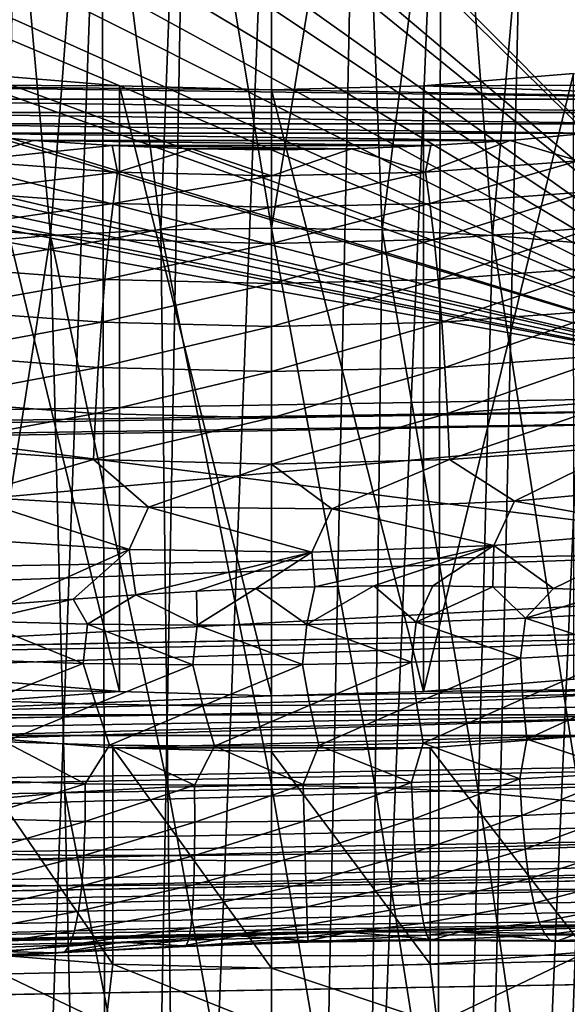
# Model space of a CAD drawing. Header units: metres. Extents: x -109 to 109, y -78 to 121.
# Tile 1016 of 1056: x 74.48 to 78.87, y -16.41 to -8.53. Entities that reach past the tile are written whole.
import ezdxf

# ---------------------------------------------------------------- set-up
doc = ezdxf.new("R2010")
doc.units = ezdxf.units.M
doc.layers.add('solid_508554_SW0001', color=7, linetype='CONTINUOUS')

msp = doc.modelspace()

# ---------------------------------------------------------------- linework, layer by layer
at = {"layer": 'solid_508554_SW0001'}
for points in [[(63.469975, 6.192746, -30.122536), (80.387276, 6.654893, -29.697725), (81.14859, -11.530108, -20.201883)], [(63.329746, 6.03775, -30.047371), (63.469975, 6.192746, -30.122536), (81.14859, -11.530108, -20.201883)], [(61.996216, 4.658984, -29.382126), (63.329746, 6.03775, -30.047371), (81.14859, -11.530108, -20.201883)], [(61.628754, 4.306551, -29.213125), (61.996216, 4.658984, -29.382126), (81.14859, -11.530108, -20.201883)], [(60.411095, 3.212779, -28.691673), (61.628754, 4.306551, -29.213125), (81.14859, -11.530108, -20.201883)], [(59.783779, 2.689857, -28.444147), (60.411095, 3.212779, -28.691673), (81.14859, -11.530108, -20.201883)], [(58.722435, 1.861496, -28.054703), (59.783779, 2.689857, -28.444147), (81.14859, -11.530108, -20.201883)], [(57.815121, 1.205033, -27.748676), (58.722435, 1.861496, -28.054703), (81.14859, -11.530108, -20.201883)], [(56.940334, 0.613612, -27.475229), (57.815121, 1.205033, -27.748676), (81.14859, -11.530108, -20.201883)], [(55.729958, -0.142934, -27.129026), (56.940334, 0.613612, -27.475229), (81.14859, -11.530108, -20.201883)], [(55.071178, -0.526591, -26.955231), (55.729958, -0.142934, -27.129026), (81.14859, -11.530108, -20.201883)], [(53.52663, -1.3544, -26.585077), (55.071178, -0.526591, -26.955231), (81.14859, -11.530108, -20.201883)], [(53.110744, -1.560997, -26.493895), (53.52663, -1.3544, -26.585077), (81.14859, -11.530108, -20.201883)], [(51.244095, -2.409353, -26.125713), (53.110744, -1.560997, -26.493895), (81.14859, -11.530108, -20.201883)], [(51.088249, -2.474628, -26.097864), (51.244095, -2.409353, -26.125713), (81.14859, -11.530108, -20.201883)], [(49.041775, -3.246512, -25.776564), (51.088249, -2.474628, -26.097864), (81.14859, -11.530108, -20.201883)], [(47.672459, -3.692732, -25.598148), (49.041775, -3.246512, -25.776564), (81.14859, -11.530108, -20.201883)], [(47.181728, -3.838587, -25.541527), (47.672459, -3.692732, -25.598148), (81.14859, -11.530108, -20.201883)], [(46.275829, -4.088829, -25.446898), (47.181728, -3.838587, -25.541527), (81.14859, -11.530108, -20.201883)], [(45.302071, -4.330814, -25.359234), (46.275829, -4.088829, -25.446898), (81.14859, -11.530108, -20.201883)], [(44.865479, -4.430293, -25.324623), (45.302071, -4.330814, -25.359234), (81.14859, -11.530108, -20.201883)], [(44.865479, -4.430293, -25.324623), (81.14859, -11.530108, -20.201883), (43.45417, -4.713041, -25.232952)], [(81.14859, -11.530108, -20.201883), (43.466999, -12.188044, -21.341459), (43.45417, -4.713041, -25.232952)], [(73.935181, -38.94323, 36.41711), (74.466881, -5.786892, 18.163504), (75.141487, -5.742486, 18.240417)], [(75.210526, -38.842232, 36.592045), (73.935181, -38.94323, 36.41711), (75.141487, -5.742486, 18.240417)], [(75.210526, -38.842232, 36.592045), (75.141487, -5.742486, 18.240417), (75.819809, -5.715793, 18.28665)], [(75.210526, -38.842232, 36.592045), (75.819809, -5.715793, 18.28665), (76.5, -5.706888, 18.302076)], [(76.5, -38.808445, 36.65057), (75.210526, -38.842232, 36.592045), (76.5, -5.706888, 18.302076)], [(76.5, -38.808445, 36.65057), (76.5, -5.706888, 18.302076), (77.180191, -5.715793, 18.28665)], [(76.5, -38.808445, 36.65057), (77.180191, -5.715793, 18.28665), (77.858513, -5.742486, 18.240417)], [(77.789474, -38.842232, 36.592045), (76.5, -38.808445, 36.65057), (77.858513, -5.742486, 18.240417)], [(77.789474, -38.842232, 36.592045), (77.858513, -5.742486, 18.240417), (78.533119, -5.786892, 18.163504)], [(77.789474, -38.842232, 36.592045), (78.533119, -5.786892, 18.163504), (79.202148, -5.848891, 18.056118)], [(74.731125, -10.25531, 24.534687), (75.060326, -5.877294, 20.61368), (74.346558, -5.919194, 20.541159)], [(74.731125, -10.25531, 24.534687), (75.614021, -10.210734, 24.611988), (75.060326, -5.877294, 20.61368)], [(75.614021, -10.210734, 24.611988), (75.777565, -5.852283, 20.65694), (75.060326, -5.877294, 20.61368)], [(75.614021, -10.210734, 24.611988), (76.499939, -10.195876, 24.637754), (75.777565, -5.852283, 20.65694)], [(76.499939, -10.195876, 24.637754), (76.496254, -5.844111, 20.671032), (75.777565, -5.852283, 20.65694)], [(76.499939, -10.195876, 24.637754), (77.214645, -5.852692, 20.656105), (76.496254, -5.844111, 20.671032)], [(76.499939, -10.195876, 24.637754), (77.385857, -10.210731, 24.611996), (77.214645, -5.852692, 20.656105)], [(77.385857, -10.210731, 24.611996), (77.93161, -5.877963, 20.612274), (77.214645, -5.852692, 20.656105)], [(77.385857, -10.210731, 24.611996), (78.268753, -10.255301, 24.5347), (77.93161, -5.877963, 20.612274)], [(79.064819, -38.94323, 36.41711), (77.789474, -38.842232, 36.592045), (79.202148, -5.848891, 18.056118)], [(78.268753, -10.255301, 24.5347), (78.646278, -5.91994, 20.539511), (77.93161, -5.877963, 20.612274)], [(73.854256, -10.32961, 24.405836), (74.731125, -10.25531, 24.534687), (74.346558, -5.919194, 20.541159)], [(78.268753, -10.255301, 24.5347), (79.145622, -10.329597, 24.405857), (78.646278, -5.91994, 20.539511)], [(79.145622, -10.329597, 24.405857), (79.357056, -5.978683, 20.437716), (78.646278, -5.91994, 20.539511)], [(81.136711, -7.353207, -19.047707), (43.359283, -8.012815, -20.190182), (80.913338, -12.784966, -15.662599)], [(80.913338, -12.784966, -15.662599), (43.359283, -8.012815, -20.190182), (43.351486, -13.440811, -16.798553)], [(74.081543, -8.957588, -7.514997), (75.283638, -9.056127, -7.685671), (71.535362, -9.041202, -7.659821)], [(74.08149, -13.807324, -4.714987), (75.2836, -13.905867, -4.885667), (74.081543, -8.957588, -7.514997)], [(75.2836, -13.905867, -4.885667), (75.283638, -9.056127, -7.685671), (74.081543, -8.957588, -7.514997)], [(77.716362, -9.056127, -7.685671), (78.918457, -8.957588, -7.514997), (81.465118, -9.041095, -7.659636)], [(77.7164, -13.905867, -4.885667), (78.918457, -8.957588, -7.514997), (77.716362, -9.056127, -7.685671)], [(78.91851, -13.807324, -4.714987), (78.918457, -8.957588, -7.514997), (77.7164, -13.905867, -4.885667)], [(80.874733, -9.163346, -7.871381), (72.125755, -9.163441, -7.871544), (71.535362, -9.041202, -7.659821)], [(76.5, -9.089102, -7.742786), (80.874733, -9.163346, -7.871381), (71.535362, -9.041202, -7.659821)], [(75.283638, -9.056127, -7.685671), (76.5, -9.089102, -7.742786), (71.535362, -9.041202, -7.659821)], [(75.2836, -13.905867, -4.885667), (76.5, -13.938844, -4.942786), (75.283638, -9.056127, -7.685671)], [(76.5, -13.938844, -4.942786), (76.5, -9.089102, -7.742786), (75.283638, -9.056127, -7.685671)], [(77.716362, -9.056127, -7.685671), (80.874733, -9.163346, -7.871381), (76.5, -9.089102, -7.742786)], [(77.7164, -13.905867, -4.885667), (77.716362, -9.056127, -7.685671), (76.5, -9.089102, -7.742786)], [(77.716362, -9.056127, -7.685671), (81.465118, -9.041095, -7.659636), (80.874733, -9.163346, -7.871381)], [(77.7164, -13.905867, -4.885667), (76.5, -9.089102, -7.742786), (76.5, -13.938844, -4.942786)], [(80.874733, -9.163346, -7.871381), (80.272354, -9.269986, -8.056087), (72.125755, -9.163441, -7.871544)], [(80.272354, -9.269986, -8.056087), (72.728149, -9.270067, -8.056228), (72.125755, -9.163441, -7.871544)], [(80.272354, -9.269986, -8.056087), (79.65963, -9.360723, -8.213248), (72.728149, -9.270067, -8.056228)], [(79.65963, -9.360723, -8.213248), (73.340881, -9.360791, -8.213367), (72.728149, -9.270067, -8.056228)], [(79.65963, -9.360723, -8.213248), (79.038223, -9.435308, -8.342434), (73.340881, -9.360791, -8.213367)], [(79.038223, -9.435308, -8.342434), (73.962288, -9.435363, -8.342528), (73.340881, -9.360791, -8.213367)], [(79.038223, -9.435308, -8.342434), (78.409851, -9.493535, -8.443286), (73.962288, -9.435363, -8.342528)], [(78.409851, -9.493535, -8.443286), (74.59066, -9.493576, -8.443357), (73.962288, -9.435363, -8.342528)], [(74.046021, -9.656383, -8.670424), (73.962288, -9.435363, -8.342528), (74.59066, -9.493576, -8.443357)], [(78.953979, -9.656383, -8.670424), (78.409851, -9.493535, -8.443286), (79.038223, -9.435308, -8.342434)], [(74.046021, -9.656383, -8.670424), (74.59066, -9.493576, -8.443357), (75.224274, -9.53527, -8.515573)], [(75.267075, -9.746945, -8.827285), (74.046021, -9.656383, -8.670424), (75.224274, -9.53527, -8.515573)], [(78.409851, -9.493535, -8.443286), (77.776245, -9.535243, -8.515525), (74.59066, -9.493576, -8.443357)], [(77.776245, -9.535243, -8.515525), (75.224274, -9.53527, -8.515573), (74.59066, -9.493576, -8.443357)], [(77.776245, -9.535243, -8.515525), (77.13913, -9.560316, -8.558953), (75.224274, -9.53527, -8.515573)], [(77.13913, -9.560316, -8.558953), (75.861389, -9.56033, -8.558977), (75.224274, -9.53527, -8.515573)], [(75.267075, -9.746945, -8.827285), (75.224274, -9.53527, -8.515573), (75.861389, -9.56033, -8.558977)], [(77.732925, -9.746945, -8.827285), (77.13913, -9.560316, -8.558953), (77.776245, -9.535243, -8.515525)], [(77.732925, -9.746945, -8.827285), (77.776245, -9.535243, -8.515525), (78.409851, -9.493535, -8.443286)], [(78.953979, -9.656383, -8.670424), (77.732925, -9.746945, -8.827285), (78.409851, -9.493535, -8.443286)], [(76.5, -9.777231, -8.87974), (75.267075, -9.746945, -8.827285), (75.861389, -9.56033, -8.558977)], [(77.13913, -9.560316, -8.558953), (76.500259, -9.568686, -8.573451), (75.861389, -9.56033, -8.558977)], [(76.5, -9.777231, -8.87974), (75.861389, -9.56033, -8.558977), (76.500259, -9.568686, -8.573451)], [(76.5, -9.777231, -8.87974), (76.500259, -9.568686, -8.573451), (77.13913, -9.560316, -8.558953)], [(77.732925, -9.746945, -8.827285), (76.5, -9.777231, -8.87974), (77.13913, -9.560316, -8.558953)], [(73.975441, -9.904703, -8.936755), (74.046021, -9.656383, -8.670424), (75.267075, -9.746945, -8.827285)], [(77.768387, -9.99787, -9.098126), (77.732925, -9.746945, -8.827285), (78.953979, -9.656383, -8.670424)], [(79.024559, -9.904703, -8.936755), (77.768387, -9.99787, -9.098126), (78.953979, -9.656383, -8.670424)], [(75.231613, -9.99787, -9.098126), (73.975441, -9.904703, -8.936755), (75.267075, -9.746945, -8.827285)], [(75.231613, -9.99787, -9.098126), (75.267075, -9.746945, -8.827285), (76.5, -9.777231, -8.87974)], [(76.5, -10.029027, -9.15209), (76.5, -9.777231, -8.87974), (77.732925, -9.746945, -8.827285)], [(77.768387, -9.99787, -9.098126), (76.5, -10.029027, -9.15209), (77.732925, -9.746945, -8.827285)], [(76.5, -10.029027, -9.15209), (75.231613, -9.99787, -9.098126), (76.5, -9.777231, -8.87974)], [(73.908005, -10.190702, -9.163102), (73.975441, -9.904703, -8.936755), (75.231613, -9.99787, -9.098126)], [(77.802269, -10.286359, -9.328784), (77.768387, -9.99787, -9.098126), (79.024559, -9.904703, -8.936755)], [(79.091995, -10.190702, -9.163102), (77.802269, -10.286359, -9.328784), (79.024559, -9.904703, -8.936755)], [(75.197731, -10.286359, -9.328784), (73.908005, -10.190702, -9.163102), (75.231613, -9.99787, -9.098126)], [(75.197731, -10.286359, -9.328784), (75.231613, -9.99787, -9.098126), (76.5, -10.029027, -9.15209)], [(76.5, -10.318347, -9.384189), (76.5, -10.029027, -9.15209), (77.768387, -9.99787, -9.098126)], [(77.802269, -10.286359, -9.328784), (76.5, -10.318347, -9.384189), (77.768387, -9.99787, -9.098126)], [(76.5, -10.318347, -9.384189), (75.197731, -10.286359, -9.328784), (76.5, -10.029027, -9.15209)], [(73.8452, -10.508086, -9.344481), (73.908005, -10.190702, -9.163102), (75.197731, -10.286359, -9.328784)], [(75.670189, -14.670063, 28.521902), (75.614021, -10.210734, 24.611988), (74.731125, -10.25531, 24.534687)], [(76.499939, -14.655417, 28.547323), (76.499939, -10.195876, 24.637754), (75.614021, -10.210734, 24.611988)], [(75.670189, -14.670063, 28.521902), (76.499939, -14.655417, 28.547323), (75.614021, -10.210734, 24.611988)], [(77.329697, -14.670058, 28.52191), (77.385857, -10.210731, 24.611996), (76.499939, -10.195876, 24.637754)], [(76.499939, -14.655417, 28.547323), (77.329697, -14.670058, 28.52191), (76.499939, -10.195876, 24.637754)], [(77.329697, -14.670058, 28.52191), (78.155678, -14.713995, 28.445648), (77.385857, -10.210731, 24.611996)], [(78.155678, -14.713995, 28.445648), (78.268753, -10.255301, 24.5347), (77.385857, -10.210731, 24.611996)], [(77.833824, -10.60606, -9.514178), (77.802269, -10.286359, -9.328784), (79.091995, -10.190702, -9.163102)], [(79.1548, -10.508086, -9.344481), (77.833824, -10.60606, -9.514178), (79.091995, -10.190702, -9.163102)], [(75.166176, -10.60606, -9.514178), (73.8452, -10.508086, -9.344481), (75.197731, -10.286359, -9.328784)], [(74.025757, -14.787251, 28.318497), (74.731125, -10.25531, 24.534687), (73.854256, -10.32961, 24.405836)], [(74.025757, -14.787251, 28.318497), (74.8442, -14.714003, 28.445635), (74.731125, -10.25531, 24.534687)], [(74.8442, -14.714003, 28.445635), (75.670189, -14.670063, 28.521902), (74.731125, -10.25531, 24.534687)], [(75.166176, -10.60606, -9.514178), (75.197731, -10.286359, -9.328784), (76.5, -10.318347, -9.384189)], [(76.5, -10.638824, -9.570926), (75.166176, -10.60606, -9.514178), (76.5, -10.318347, -9.384189)], [(76.5, -10.638824, -9.570926), (76.5, -10.318347, -9.384189), (77.802269, -10.286359, -9.328784)], [(77.833824, -10.60606, -9.514178), (76.5, -10.638824, -9.570926), (77.802269, -10.286359, -9.328784)], [(78.155678, -14.713995, 28.445648), (78.974121, -14.787239, 28.318518), (78.268753, -10.255301, 24.5347)], [(78.974121, -14.787239, 28.318518), (79.145622, -10.329597, 24.405857), (78.268753, -10.255301, 24.5347)], [(73.788391, -10.849867, -9.476902), (73.8452, -10.508086, -9.344481), (75.166176, -10.60606, -9.514178)], [(77.862366, -10.949937, -9.650229), (77.833824, -10.60606, -9.514178), (79.1548, -10.508086, -9.344481)], [(79.211609, -10.849867, -9.476902), (77.862366, -10.949937, -9.650229), (79.1548, -10.508086, -9.344481)], [(75.137634, -10.949937, -9.650229), (73.788391, -10.849867, -9.476902), (75.166176, -10.60606, -9.514178)], [(75.137634, -10.949937, -9.650229), (75.166176, -10.60606, -9.514178), (76.5, -10.638824, -9.570926)], [(76.5, -10.983401, -9.708191), (75.137634, -10.949937, -9.650229), (76.5, -10.638824, -9.570926)], [(76.5, -10.983401, -9.708191), (76.5, -10.638824, -9.570926), (77.833824, -10.60606, -9.514178)], [(77.862366, -10.949937, -9.650229), (76.5, -10.983401, -9.708191), (77.833824, -10.60606, -9.514178)], [(73.738846, -11.208522, -9.557448), (73.788391, -10.849867, -9.476902), (75.137634, -10.949937, -9.650229)], [(77.887253, -11.310421, -9.733942), (77.862366, -10.949937, -9.650229), (79.211609, -10.849867, -9.476902)], [(79.261154, -11.208522, -9.557448), (77.887253, -11.310421, -9.733942), (79.211609, -10.849867, -9.476902)], [(75.112747, -11.310421, -9.733942), (73.738846, -11.208522, -9.557448), (75.137634, -10.949937, -9.650229)], [(75.112747, -11.310421, -9.733942), (75.137634, -10.949937, -9.650229), (76.5, -10.983401, -9.708191)], [(76.5, -11.344497, -9.792963), (76.5, -10.983401, -9.708191), (77.862366, -10.949937, -9.650229)], [(77.887253, -11.310421, -9.733942), (76.5, -11.344497, -9.792963), (77.862366, -10.949937, -9.650229)], [(76.5, -11.344497, -9.792963), (75.112747, -11.310421, -9.733942), (76.5, -10.983401, -9.708191)], [(73.697647, -11.576157, -9.584347), (73.738846, -11.208522, -9.557448), (75.112747, -11.310421, -9.733942)], [(77.907951, -11.679576, -9.763474), (77.887253, -11.310421, -9.733942), (79.261154, -11.208522, -9.557448)], [(79.302353, -11.576157, -9.584347), (77.907951, -11.679576, -9.763474), (79.261154, -11.208522, -9.557448)], [(75.092049, -11.679576, -9.763474), (73.697647, -11.576157, -9.584347), (75.112747, -11.310421, -9.733942)], [(75.092049, -11.679576, -9.763474), (75.112747, -11.310421, -9.733942), (76.5, -11.344497, -9.792963)], [(76.5, -11.71416, -9.823377), (75.092049, -11.679576, -9.763474), (76.5, -11.344497, -9.792963)], [(76.5, -11.71416, -9.823377), (76.5, -11.344497, -9.792963), (77.887253, -11.310421, -9.733942)], [(77.907951, -11.679576, -9.763474), (76.5, -11.71416, -9.823377), (77.887253, -11.310421, -9.733942)], [(81.143288, -11.633605, -20.145609), (43.466999, -12.188044, -21.341459), (81.14859, -11.530108, -20.201883)], [(75.092049, -11.679576, -9.763474), (73.66571, -11.944678, -9.557007), (73.697647, -11.576157, -9.584347)], [(79.302353, -11.576157, -9.584347), (77.924004, -12.049276, -9.738176), (77.907951, -11.679576, -9.763474)], [(79.302353, -11.576157, -9.584347), (79.33429, -11.944678, -9.557007), (77.924004, -12.049276, -9.738176)], [(81.143288, -11.633605, -20.145609), (43.467098, -12.291447, -21.285023), (43.466999, -12.188044, -21.341459)], [(81.143288, -11.633605, -20.145609), (81.137825, -11.734809, -20.085321), (43.467098, -12.291447, -21.285023)], [(81.137825, -11.734809, -20.085321), (43.463097, -15.135578, -19.510622), (43.467037, -12.392555, -21.224571)], [(81.08139, -13.107273, -19.229992), (43.463097, -15.135578, -19.510622), (81.137825, -11.734809, -20.085321)], [(43.467098, -12.291447, -21.285023), (81.137825, -11.734809, -20.085321), (43.467037, -12.392555, -21.224571)], [(75.092049, -11.679576, -9.763474), (75.075996, -12.049276, -9.738176), (73.66571, -11.944678, -9.557007)], [(76.5, -11.71416, -9.823377), (75.075996, -12.049276, -9.738176), (75.092049, -11.679576, -9.763474)], [(76.5, -11.71416, -9.823377), (76.5, -12.084254, -9.79876), (75.075996, -12.049276, -9.738176)], [(77.907951, -11.679576, -9.763474), (77.924004, -12.049276, -9.738176), (76.5, -12.084254, -9.79876)], [(77.907951, -11.679576, -9.763474), (76.5, -12.084254, -9.79876), (76.5, -11.71416, -9.823377)], [(74.058823, -12.344157, -9.542164), (73.66571, -11.944678, -9.557007), (75.075996, -12.049276, -9.738176)], [(78.444122, -12.381807, -9.607376), (77.924004, -12.049276, -9.738176), (79.33429, -11.944678, -9.557007)], [(79.886436, -12.24812, -9.375822), (78.444122, -12.381807, -9.607376), (79.33429, -11.944678, -9.557007)], [(75.515617, -12.430069, -9.690967), (74.058823, -12.344157, -9.542164), (75.075996, -12.049276, -9.738176)], [(75.515617, -12.430069, -9.690967), (75.075996, -12.049276, -9.738176), (76.5, -12.084254, -9.79876)], [(76.982292, -12.442661, -9.712777), (76.5, -12.084254, -9.79876), (77.924004, -12.049276, -9.738176)], [(78.444122, -12.381807, -9.607376), (76.982292, -12.442661, -9.712777), (77.924004, -12.049276, -9.738176)], [(76.982292, -12.442661, -9.712777), (75.515617, -12.430069, -9.690967), (76.5, -12.084254, -9.79876)], [(79.886436, -12.24812, -9.375822), (79.721237, -12.611652, -9.279801), (78.444122, -12.381807, -9.607376)], [(74.058823, -12.344157, -9.542164), (75.359795, -12.768153, -9.550868), (73.908966, -12.675219, -9.389901)], [(75.515617, -12.430069, -9.690967), (75.359795, -12.768153, -9.550868), (74.058823, -12.344157, -9.542164)], [(75.515617, -12.430069, -9.690967), (76.821571, -12.788538, -9.586176), (75.359795, -12.768153, -9.550868)], [(76.982292, -12.442661, -9.712777), (76.821571, -12.788538, -9.586176), (75.515617, -12.430069, -9.690967)], [(76.982292, -12.442661, -9.712777), (78.280098, -12.736206, -9.495535), (76.821571, -12.788538, -9.586176)], [(78.444122, -12.381807, -9.607376), (78.280098, -12.736206, -9.495535), (76.982292, -12.442661, -9.712777)], [(78.444122, -12.381807, -9.607376), (79.721237, -12.611652, -9.279801), (78.280098, -12.736206, -9.495535)], [(73.908966, -12.675219, -9.389901), (75.359795, -12.768153, -9.550868), (74.385994, -13.206868, -9.227557)], [(78.280098, -12.736206, -9.495535), (79.721237, -12.611652, -9.279801), (78.757324, -13.079582, -9.263155)], [(79.721237, -12.611652, -9.279801), (79.252403, -13.098444, -9.160594), (78.757324, -13.079582, -9.263155)], [(76.821571, -12.788538, -9.586176), (78.280098, -12.736206, -9.495535), (76.846443, -13.066798, -9.455808)], [(78.280098, -12.736206, -9.495535), (77.318039, -13.059736, -9.438588), (76.846443, -13.066798, -9.455808)], [(78.280098, -12.736206, -9.495535), (77.792145, -13.059704, -9.401173), (77.318039, -13.059736, -9.438588)], [(78.280098, -12.736206, -9.495535), (78.271156, -13.0664, -9.343014), (77.792145, -13.059704, -9.401173)], [(78.280098, -12.736206, -9.495535), (78.757324, -13.079582, -9.263155), (78.271156, -13.0664, -9.343014)], [(43.348866, -14.098074, -16.332426), (80.913338, -12.784966, -15.662599), (43.351486, -13.440811, -16.798553)], [(43.348866, -14.098074, -16.332426), (80.910904, -13.413235, -15.219563), (80.913338, -12.784966, -15.662599)], [(75.359795, -12.768153, -9.550868), (74.910851, -13.165691, -9.319736), (74.385994, -13.206868, -9.227557)], [(75.359795, -12.768153, -9.550868), (75.413239, -13.130866, -9.386299), (74.910851, -13.165691, -9.319736)], [(75.359795, -12.768153, -9.550868), (76.821571, -12.788538, -9.586176), (75.413239, -13.130866, -9.386299)], [(76.821571, -12.788538, -9.586176), (75.899086, -13.102581, -9.430124), (75.413239, -13.130866, -9.386299)], [(76.821571, -12.788538, -9.586176), (76.374908, -13.081112, -9.45303), (75.899086, -13.102581, -9.430124)], [(76.821571, -12.788538, -9.586176), (76.846443, -13.066798, -9.455808), (76.374908, -13.081112, -9.45303)], [(75.905037, -13.374146, -9.32694), (75.899086, -13.102581, -9.430124), (76.374908, -13.081112, -9.45303)], [(76.782715, -13.368533, -9.344905), (75.905037, -13.374146, -9.32694), (76.374908, -13.081112, -9.45303)], [(76.782715, -13.368533, -9.344905), (76.374908, -13.081112, -9.45303), (76.846443, -13.066798, -9.455808)], [(76.782715, -13.368533, -9.344905), (76.846443, -13.066798, -9.455808), (77.318039, -13.059736, -9.438588)], [(77.6586, -13.350407, -9.30462), (76.782715, -13.368533, -9.344905), (77.318039, -13.059736, -9.438588)], [(77.6586, -13.350407, -9.30462), (77.318039, -13.059736, -9.438588), (77.792145, -13.059704, -9.401173)], [(77.6586, -13.350407, -9.30462), (77.792145, -13.059704, -9.401173), (78.271156, -13.0664, -9.343014)], [(78.53183, -13.319024, -9.207495), (77.6586, -13.350407, -9.30462), (78.271156, -13.0664, -9.343014)], [(78.53183, -13.319024, -9.207495), (78.271156, -13.0664, -9.343014), (78.757324, -13.079582, -9.263155)], [(78.53183, -13.319024, -9.207495), (78.757324, -13.079582, -9.263155), (79.252403, -13.098444, -9.160594)], [(81.08139, -13.107273, -19.229992), (81.024948, -14.479734, -18.374666), (43.463097, -15.135578, -19.510622)], [(75.027069, -13.366028, -9.253576), (74.910851, -13.165691, -9.319736), (75.413239, -13.130866, -9.386299)], [(75.905037, -13.374146, -9.32694), (75.027069, -13.366028, -9.253576), (75.413239, -13.130866, -9.386299)], [(75.905037, -13.374146, -9.32694), (75.413239, -13.130866, -9.386299), (75.899086, -13.102581, -9.430124)], [(79.400993, -13.273479, -9.056567), (78.53183, -13.319024, -9.207495), (79.252403, -13.098444, -9.160594)], [(74.15107, -13.342276, -9.129422), (74.385994, -13.206868, -9.227557), (74.910851, -13.165691, -9.319736)], [(75.027069, -13.366028, -9.253576), (74.15107, -13.342276, -9.129422), (74.910851, -13.165691, -9.319736)], [(78.49408, -13.638528, -9.142019), (77.6586, -13.350407, -9.30462), (78.53183, -13.319024, -9.207495)], [(79.363403, -13.589888, -8.981125), (78.49408, -13.638528, -9.142019), (78.53183, -13.319024, -9.207495)], [(79.363403, -13.589888, -8.981125), (78.53183, -13.319024, -9.207495), (79.400993, -13.273479, -9.056567)], [(74.991219, -13.680892, -9.170698), (74.113884, -13.651339, -9.02912), (74.15107, -13.342276, -9.129422)], [(74.991219, -13.680892, -9.170698), (74.15107, -13.342276, -9.129422), (75.027069, -13.366028, -9.253576)], [(75.869453, -13.692777, -9.256809), (74.991219, -13.680892, -9.170698), (75.027069, -13.366028, -9.253576)], [(75.869453, -13.692777, -9.256809), (75.027069, -13.366028, -9.253576), (75.905037, -13.374146, -9.32694)], [(76.74659, -13.689095, -9.282211), (75.869453, -13.692777, -9.256809), (75.905037, -13.374146, -9.32694)], [(76.74659, -13.689095, -9.282211), (75.905037, -13.374146, -9.32694), (76.782715, -13.368533, -9.344905)], [(77.621536, -13.671271, -9.243482), (76.74659, -13.689095, -9.282211), (76.782715, -13.368533, -9.344905)], [(77.621536, -13.671271, -9.243482), (76.782715, -13.368533, -9.344905), (77.6586, -13.350407, -9.30462)], [(78.49408, -13.638528, -9.142019), (77.621536, -13.671271, -9.243482), (77.6586, -13.350407, -9.30462)], [(43.342907, -14.703403, -15.785936), (80.905457, -13.992876, -14.704932), (80.910591, -13.459215, -15.182823)], [(43.34882, -14.105069, -16.326817), (43.342907, -14.703403, -15.785936), (80.910591, -13.459215, -15.182823)], [(43.34882, -14.105069, -16.326817), (80.910591, -13.459215, -15.182823), (80.910904, -13.413235, -15.219563)], [(43.348866, -14.098074, -16.332426), (43.34882, -14.105069, -16.326817), (80.910904, -13.413235, -15.219563)], [(78.512444, -13.963015, -9.121271), (78.49408, -13.638528, -9.142019), (79.363403, -13.589888, -8.981125)], [(79.361328, -13.913814, -8.951573), (78.512444, -13.963015, -9.121271), (79.363403, -13.589888, -8.981125)], [(74.234955, -13.978616, -9.011909), (74.113884, -13.651339, -9.02912), (74.991219, -13.680892, -9.170698)], [(75.09314, -14.00743, -9.158646), (74.234955, -13.978616, -9.011909), (74.991219, -13.680892, -9.170698)], [(75.09314, -14.00743, -9.158646), (74.991219, -13.680892, -9.170698), (75.869453, -13.692777, -9.256809)], [(75.95108, -14.018634, -9.246937), (75.09314, -14.00743, -9.158646), (75.869453, -13.692777, -9.256809)], [(75.95108, -14.018634, -9.246937), (75.869453, -13.692777, -9.256809), (76.74659, -13.689095, -9.282211)], [(76.80722, -14.014427, -9.271492), (75.95108, -14.018634, -9.246937), (76.74659, -13.689095, -9.282211)], [(76.80722, -14.014427, -9.271492), (76.74659, -13.689095, -9.282211), (77.621536, -13.671271, -9.243482)], [(77.660927, -13.996187, -9.229064), (76.80722, -14.014427, -9.271492), (77.621536, -13.671271, -9.243482)], [(77.660927, -13.996187, -9.229064), (77.621536, -13.671271, -9.243482), (78.49408, -13.638528, -9.142019)], [(78.512444, -13.963015, -9.121271), (77.660927, -13.996187, -9.229064), (78.49408, -13.638528, -9.142019)], [(71.558113, -13.863623, -4.812499), (75.2836, -13.905867, -4.885667), (74.08149, -13.807324, -4.714987)], [(71.558113, -13.863623, -4.812499), (72.745361, -14.091497, -5.20719), (75.2836, -13.905867, -4.885667)], [(72.745361, -14.091497, -5.20719), (81.441887, -13.863623, -4.812499), (76.5, -13.938844, -4.942786)], [(72.745361, -14.091497, -5.20719), (80.254639, -14.091497, -5.20719), (81.441887, -13.863623, -4.812499)], [(77.7164, -13.905867, -4.885667), (76.5, -13.938844, -4.942786), (81.441887, -13.863623, -4.812499)], [(78.91851, -13.807324, -4.714987), (77.7164, -13.905867, -4.885667), (81.441887, -13.863623, -4.812499)], [(72.745361, -14.091497, -5.20719), (76.5, -13.938844, -4.942786), (75.2836, -13.905867, -4.885667)], [(78.544662, -14.285786, -9.151466), (78.512444, -13.963015, -9.121271), (79.361328, -13.913814, -8.951573)], [(79.374062, -14.238004, -8.972731), (78.544662, -14.285786, -9.151466), (79.361328, -13.913814, -8.951573)], [(43.342831, -14.709117, -15.780123), (80.904411, -14.072949, -14.624041), (80.905457, -13.992876, -14.704932)], [(43.342907, -14.703403, -15.785936), (43.342831, -14.709117, -15.780123), (80.905457, -13.992876, -14.704932)], [(74.364502, -14.308747, -9.053625), (74.234955, -13.978616, -9.011909), (75.09314, -14.00743, -9.158646)], [(75.204018, -14.333937, -9.203238), (74.364502, -14.308747, -9.053625), (75.09314, -14.00743, -9.158646)], [(75.204018, -14.333937, -9.203238), (75.09314, -14.00743, -9.158646), (75.95108, -14.018634, -9.246937)], [(76.042587, -14.342512, -9.291675), (75.204018, -14.333937, -9.203238), (75.95108, -14.018634, -9.246937)], [(76.042587, -14.342512, -9.291675), (75.95108, -14.018634, -9.246937), (76.80722, -14.014427, -9.271492)], [(76.87899, -14.336864, -9.313668), (76.042587, -14.342512, -9.291675), (76.80722, -14.014427, -9.271492)], [(76.87899, -14.336864, -9.313668), (76.80722, -14.014427, -9.271492), (77.660927, -13.996187, -9.229064)], [(77.71286, -14.318308, -9.266316), (76.87899, -14.336864, -9.313668), (77.660927, -13.996187, -9.229064)], [(77.71286, -14.318308, -9.266316), (77.660927, -13.996187, -9.229064), (78.512444, -13.963015, -9.121271)], [(78.544662, -14.285786, -9.151466), (77.71286, -14.318308, -9.266316), (78.512444, -13.963015, -9.121271)], [(43.33371, -15.240043, -15.171898), (80.897079, -14.511147, -14.128591), (80.904411, -14.072949, -14.624041)], [(43.342831, -14.709117, -15.780123), (43.33371, -15.240043, -15.171898), (80.904411, -14.072949, -14.624041)], [(72.745361, -14.091497, -5.20719), (73.97377, -14.256079, -5.492252), (80.254639, -14.091497, -5.20719)], [(73.97377, -14.256079, -5.492252), (79.02623, -14.256079, -5.492252), (80.254639, -14.091497, -5.20719)], [(73.97377, -14.256079, -5.492252), (75.229897, -14.355559, -5.664559), (79.02623, -14.256079, -5.492252)], [(75.229897, -16.08761, -4.664559), (75.229897, -14.355559, -5.664559), (73.97377, -14.256079, -5.492252)], [(73.97377, -15.98813, -4.492252), (75.229897, -16.08761, -4.664559), (73.97377, -14.256079, -5.492252)], [(75.229897, -14.355559, -5.664559), (77.770103, -14.355559, -5.664559), (79.02623, -14.256079, -5.492252)], [(79.02623, -15.98813, -4.492252), (79.02623, -14.256079, -5.492252), (77.770103, -14.355559, -5.664559)], [(79.350082, -14.557261, -9.057573), (78.544662, -14.285786, -9.151466), (79.374062, -14.238004, -8.972731)], [(75.009178, -14.645477, -9.253608), (74.135422, -14.617534, -9.068433), (74.364502, -14.308747, -9.053625)], [(75.009178, -14.645477, -9.253608), (74.364502, -14.308747, -9.053625), (75.204018, -14.333937, -9.203238)], [(75.882401, -14.655404, -9.369548), (75.009178, -14.645477, -9.253608), (75.204018, -14.333937, -9.203238)], [(75.882401, -14.655404, -9.369548), (75.204018, -14.333937, -9.203238), (76.042587, -14.342512, -9.291675)], [(76.753365, -14.650681, -9.40965), (75.882401, -14.655404, -9.369548), (76.042587, -14.342512, -9.291675)], [(76.753365, -14.650681, -9.40965), (76.042587, -14.342512, -9.291675), (76.87899, -14.336864, -9.313668)], [(77.62146, -14.633606, -9.369507), (76.753365, -14.650681, -9.40965), (76.87899, -14.336864, -9.313668)], [(77.62146, -14.633606, -9.369507), (76.87899, -14.336864, -9.313668), (77.71286, -14.318308, -9.266316)], [(78.487106, -14.603037, -9.250796), (77.62146, -14.633606, -9.369507), (77.71286, -14.318308, -9.266316)], [(78.487106, -14.603037, -9.250796), (77.71286, -14.318308, -9.266316), (78.544662, -14.285786, -9.151466)], [(79.350082, -14.557261, -9.057573), (78.487106, -14.603037, -9.250796), (78.544662, -14.285786, -9.151466)], [(75.229897, -14.355559, -5.664559), (76.5, -14.388844, -5.722208), (77.770103, -14.355559, -5.664559)], [(76.5, -16.120895, -4.722208), (76.5, -14.388844, -5.722208), (75.229897, -14.355559, -5.664559)], [(75.229897, -16.08761, -4.664559), (76.5, -16.120895, -4.722208), (75.229897, -14.355559, -5.664559)], [(77.770103, -16.08761, -4.664559), (77.770103, -14.355559, -5.664559), (76.5, -14.388844, -5.722208)], [(77.770103, -16.08761, -4.664559), (76.5, -14.388844, -5.722208), (76.5, -16.120895, -4.722208)], [(79.02623, -15.98813, -4.492252), (77.770103, -14.355559, -5.664559), (77.770103, -16.08761, -4.664559)], [(81.022148, -15.276046, -17.822304), (43.463097, -15.135578, -19.510622), (81.024948, -14.479734, -18.374666)], [(43.33371, -15.240043, -15.171898), (80.894867, -14.615523, -13.995196), (80.897079, -14.511147, -14.128591)], [(78.504234, -14.898662, -9.387738), (78.487106, -14.603037, -9.250796), (79.350082, -14.557261, -9.057573)], [(79.371155, -14.857599, -9.183239), (78.504234, -14.898662, -9.387738), (79.350082, -14.557261, -9.057573)], [(43.321396, -15.700497, -14.498889), (80.885872, -14.961388, -13.498011), (80.894867, -14.615523, -13.995196)], [(43.33371, -15.240043, -15.171898), (43.321396, -15.700497, -14.498889), (80.894867, -14.615523, -13.995196)], [(74.129738, -14.922178, -9.185039), (74.135422, -14.617534, -9.068433), (75.009178, -14.645477, -9.253608)], [(75.007706, -14.944418, -9.384276), (74.129738, -14.922178, -9.185039), (75.009178, -14.645477, -9.253608)], [(75.007706, -14.944418, -9.384276), (75.009178, -14.645477, -9.253608), (75.882401, -14.655404, -9.369548)], [(75.885498, -14.950067, -9.509588), (75.007706, -14.944418, -9.384276), (75.882401, -14.655404, -9.369548)], [(76.499931, -19.182592, 32.385387), (76.499939, -14.655417, 28.547323), (75.670189, -14.670063, 28.521902)], [(75.885498, -14.950067, -9.509588), (75.882401, -14.655404, -9.369548), (76.753365, -14.650681, -9.40965)], [(76.761246, -14.94317, -9.553972), (75.885498, -14.950067, -9.509588), (76.753365, -14.650681, -9.40965)], [(76.499931, -19.182592, 32.385387), (77.278145, -19.197039, 32.360294), (76.499939, -14.655417, 28.547323)], [(77.278145, -19.197039, 32.360294), (77.329697, -14.670058, 28.52191), (76.499939, -14.655417, 28.547323)], [(76.761246, -14.94317, -9.553972), (76.753365, -14.650681, -9.40965), (77.62146, -14.633606, -9.369507)], [(77.634117, -14.926476, -9.512753), (76.761246, -14.94317, -9.553972), (77.62146, -14.633606, -9.369507)], [(77.634117, -14.926476, -9.512753), (77.62146, -14.633606, -9.369507), (78.487106, -14.603037, -9.250796)], [(78.504234, -14.898662, -9.387738), (77.634117, -14.926476, -9.512753), (78.487106, -14.603037, -9.250796)], [(74.947983, -19.240402, 32.284962), (74.8442, -14.714003, 28.445635), (74.025757, -14.787251, 28.318497)], [(75.721725, -19.197042, 32.360283), (75.670189, -14.670063, 28.521902), (74.8442, -14.714003, 28.445635)], [(74.947983, -19.240402, 32.284962), (75.721725, -19.197042, 32.360283), (74.8442, -14.714003, 28.445635)], [(75.721725, -19.197042, 32.360283), (76.499931, -19.182592, 32.385387), (75.670189, -14.670063, 28.521902)], [(77.278145, -19.197039, 32.360294), (78.051888, -19.240393, 32.284977), (77.329697, -14.670058, 28.52191)], [(78.051888, -19.240393, 32.284977), (78.155678, -14.713995, 28.445648), (77.329697, -14.670058, 28.52191)], [(78.051888, -19.240393, 32.284977), (78.816704, -19.312675, 32.159412), (78.155678, -14.713995, 28.445648)], [(78.816704, -19.312675, 32.159412), (78.974121, -14.787239, 28.318518), (78.155678, -14.713995, 28.445648)], [(74.183167, -19.312687, 32.159389), (74.947983, -19.240402, 32.284962), (74.025757, -14.787251, 28.318497)], [(78.816704, -19.312675, 32.159412), (79.567329, -19.413897, 31.983564), (78.974121, -14.787239, 28.318518)], [(78.52906, -15.167931, -9.570271), (78.504234, -14.898662, -9.387738), (79.371155, -14.857599, -9.183239)], [(79.403587, -15.133274, -9.354678), (78.52906, -15.167931, -9.570271), (79.371155, -14.857599, -9.183239)], [(43.321396, -15.700497, -14.498889), (80.882103, -15.078529, -13.305916), (80.885872, -14.961388, -13.498011)], [(74.11248, -15.204082, -9.348354), (74.129738, -14.922178, -9.185039), (75.007706, -14.944418, -9.384276)], [(74.997971, -15.218363, -9.561197), (74.11248, -15.204082, -9.348354), (75.007706, -14.944418, -9.384276)], [(74.997971, -15.218363, -9.561197), (75.007706, -14.944418, -9.384276), (75.885498, -14.950067, -9.509588)], [(75.884087, -15.218159, -9.695518), (74.997971, -15.218363, -9.561197), (75.885498, -14.950067, -9.509588)], [(75.884087, -15.218159, -9.695518), (75.885498, -14.950067, -9.509588), (76.761246, -14.94317, -9.553972)], [(76.768661, -15.208302, -9.743945), (75.884087, -15.218159, -9.695518), (76.761246, -14.94317, -9.553972)], [(76.768661, -15.208302, -9.743945), (76.761246, -14.94317, -9.553972), (77.634117, -14.926476, -9.512753)], [(77.650444, -15.192071, -9.701544), (76.768661, -15.208302, -9.743945), (77.634117, -14.926476, -9.512753)], [(77.650444, -15.192071, -9.701544), (77.634117, -14.926476, -9.512753), (78.504234, -14.898662, -9.387738)], [(78.52906, -15.167931, -9.570271), (77.650444, -15.192071, -9.701544), (78.504234, -14.898662, -9.387738)], [(43.306141, -16.078331, -13.776312), (80.871971, -15.338138, -12.820874), (80.882103, -15.078529, -13.305916)], [(43.321396, -15.700497, -14.498889), (43.306141, -16.078331, -13.776312), (80.882103, -15.078529, -13.305916)], [(43.459698, -16.030773, -18.88142), (43.463097, -15.135578, -19.510622), (81.022148, -15.276046, -17.822304)], [(74.084122, -15.455744, -9.554033), (74.11248, -15.204082, -9.348354), (74.997971, -15.218363, -9.561197)], [(75.878204, -15.452548, -9.922393), (75.884087, -15.218159, -9.695518), (76.768661, -15.208302, -9.743945)], [(76.775398, -15.439027, -9.974511), (75.878204, -15.452548, -9.922393), (76.768661, -15.208302, -9.743945)], [(76.775398, -15.439027, -9.974511), (76.768661, -15.208302, -9.743945), (77.650444, -15.192071, -9.701544)], [(77.670013, -15.423323, -9.93086), (76.775398, -15.439027, -9.974511), (77.650444, -15.192071, -9.701544)], [(77.670013, -15.423323, -9.93086), (77.650444, -15.192071, -9.701544), (78.52906, -15.167931, -9.570271)], [(78.560913, -15.403679, -9.793538), (77.670013, -15.423323, -9.93086), (78.52906, -15.167931, -9.570271)], [(78.560913, -15.403679, -9.793538), (78.52906, -15.167931, -9.570271), (79.403587, -15.133274, -9.354678)], [(79.446518, -15.37695, -9.567329), (78.560913, -15.403679, -9.793538), (79.403587, -15.133274, -9.354678)], [(43.459698, -16.030773, -18.88142), (81.022148, -15.276046, -17.822304), (81.021484, -15.385419, -17.737196)], [(74.98024, -15.460022, -9.779663), (74.084122, -15.455744, -9.554033), (74.997971, -15.218363, -9.561197)], [(74.98024, -15.460022, -9.779663), (74.997971, -15.218363, -9.561197), (75.884087, -15.218159, -9.695518)], [(75.878204, -15.452548, -9.922393), (74.98024, -15.460022, -9.779663), (75.884087, -15.218159, -9.695518)], [(43.306141, -16.078331, -13.776312), (80.866287, -15.455853, -12.564977), (80.871971, -15.338138, -12.820874)], [(43.459633, -16.041216, -18.87319), (81.021484, -15.385419, -17.737196), (81.016121, -16.016554, -17.195492)], [(43.459633, -16.041216, -18.87319), (43.459698, -16.030773, -18.88142), (81.021484, -15.385419, -17.737196)], [(75.867996, -15.646996, -10.184173), (75.878204, -15.452548, -9.922393), (76.775398, -15.439027, -9.974511)], [(76.781296, -15.629202, -10.239537), (75.867996, -15.646996, -10.184173), (76.775398, -15.439027, -9.974511)], [(76.781296, -15.629202, -10.239537), (76.775398, -15.439027, -9.974511), (77.670013, -15.423323, -9.93086)], [(77.692307, -15.614079, -10.194595), (76.781296, -15.629202, -10.239537), (77.670013, -15.423323, -9.93086)], [(77.692307, -15.614079, -10.194595), (77.670013, -15.423323, -9.93086), (78.560913, -15.403679, -9.793538)], [(78.598953, -15.599633, -10.051597), (77.692307, -15.614079, -10.194595), (78.560913, -15.403679, -9.793538)], [(78.598953, -15.599633, -10.051597), (78.560913, -15.403679, -9.793538), (79.446518, -15.37695, -9.567329)], [(79.49881, -15.582143, -9.815534), (78.598953, -15.599633, -10.051597), (79.446518, -15.37695, -9.567329)], [(43.288155, -16.368269, -13.01426), (80.855553, -15.636668, -12.105543), (80.866287, -15.455853, -12.564977)], [(43.306141, -16.078331, -13.776312), (43.288155, -16.368269, -13.01426), (80.866287, -15.455853, -12.564977)], [(74.045403, -15.670465, -9.796603), (74.084122, -15.455744, -9.554033), (74.98024, -15.460022, -9.779663)], [(74.954987, -15.662965, -10.033861), (74.045403, -15.670465, -9.796603), (74.98024, -15.460022, -9.779663)], [(74.954987, -15.662965, -10.033861), (74.98024, -15.460022, -9.779663), (75.878204, -15.452548, -9.922393)], [(75.867996, -15.646996, -10.184173), (74.954987, -15.662965, -10.033861), (75.878204, -15.452548, -9.922393)], [(77.716728, -15.759262, -10.485734), (77.692307, -15.614079, -10.194595), (78.598953, -15.599633, -10.051597)], [(78.642166, -15.750579, -10.337581), (77.716728, -15.759262, -10.485734), (78.598953, -15.599633, -10.051597)], [(78.642166, -15.750579, -10.337581), (78.598953, -15.599633, -10.051597), (79.49881, -15.582143, -9.815534)], [(79.559074, -15.743392, -10.092688), (78.642166, -15.750579, -10.337581), (79.49881, -15.582143, -9.815534)], [(43.288155, -16.368269, -13.01426), (80.847649, -15.741424, -11.783643), (80.855553, -15.636668, -12.105543)], [(73.99736, -15.842534, -10.069609), (74.045403, -15.670465, -9.796603), (74.954987, -15.662965, -10.033861)], [(74.922874, -15.821791, -10.317025), (73.99736, -15.842534, -10.069609), (74.954987, -15.662965, -10.033861)], [(74.922874, -15.821791, -10.317025), (74.954987, -15.662965, -10.033861), (75.867996, -15.646996, -10.184173)], [(75.853745, -15.796329, -10.473892), (74.922874, -15.821791, -10.317025), (75.867996, -15.646996, -10.184173)], [(75.853745, -15.796329, -10.473892), (75.867996, -15.646996, -10.184173), (76.781296, -15.629202, -10.239537)], [(76.786179, -15.773767, -10.531969), (75.853745, -15.796329, -10.473892), (76.781296, -15.629202, -10.239537)], [(76.786179, -15.773767, -10.531969), (76.781296, -15.629202, -10.239537), (77.692307, -15.614079, -10.194595)], [(77.716728, -15.759262, -10.485734), (76.786179, -15.773767, -10.531969), (77.692307, -15.614079, -10.194595)], [(43.267696, -16.566259, -12.22338), (77.114777, -15.831905, -11.809486), (80.847649, -15.741424, -11.783643)], [(43.288155, -16.368269, -13.01426), (43.267696, -16.566259, -12.22338), (80.847649, -15.741424, -11.783643)], [(76.789925, -15.868876, -10.844026), (76.786179, -15.773767, -10.531969), (77.716728, -15.759262, -10.485734)], [(77.742622, -15.85501, -10.79653), (76.789925, -15.868876, -10.844026), (77.716728, -15.759262, -10.485734)], [(77.114777, -15.831905, -11.809486), (78.008026, -15.827866, -11.741233), (80.847649, -15.741424, -11.783643)], [(77.742622, -15.85501, -10.79653), (77.716728, -15.759262, -10.485734), (78.642166, -15.750579, -10.337581)], [(78.6894, -15.8525, -10.643881), (77.742622, -15.85501, -10.79653), (78.642166, -15.750579, -10.337581)], [(78.008026, -15.827866, -11.741233), (78.936714, -15.846897, -11.580762), (80.847649, -15.741424, -11.783643)], [(78.6894, -15.8525, -10.643881), (78.642166, -15.750579, -10.337581), (79.559074, -15.743392, -10.092688)], [(79.625694, -15.856407, -10.391414), (78.6894, -15.8525, -10.643881), (79.559074, -15.743392, -10.092688)], [(43.267696, -16.566259, -12.22338), (76.222168, -15.859835, -11.792397), (77.114777, -15.831905, -11.809486)], [(73.941277, -15.96737, -10.365786), (73.99736, -15.842534, -10.069609), (74.922874, -15.821791, -10.317025)], [(74.884758, -15.932275, -10.621622), (73.941277, -15.96737, -10.365786), (74.922874, -15.821791, -10.317025)], [(74.884758, -15.932275, -10.621622), (74.922874, -15.821791, -10.317025), (75.853745, -15.796329, -10.473892)], [(75.835823, -15.896573, -10.783842), (74.884758, -15.932275, -10.621622), (75.853745, -15.796329, -10.473892)], [(75.835823, -15.896573, -10.783842), (75.853745, -15.796329, -10.473892), (76.786179, -15.773767, -10.531969)], [(76.789925, -15.868876, -10.844026), (75.835823, -15.896573, -10.783842), (76.786179, -15.773767, -10.531969)], [(76.793648, -15.901986, -11.493498), (77.114777, -15.831905, -11.809486), (76.222168, -15.859835, -11.792397)], [(77.796074, -15.889391, -11.443703), (77.114777, -15.831905, -11.809486), (76.793648, -15.901986, -11.493498)], [(77.796074, -15.889391, -11.443703), (78.008026, -15.827866, -11.741233), (77.114777, -15.831905, -11.809486)], [(78.790833, -15.899796, -11.284501), (78.008026, -15.827866, -11.741233), (77.796074, -15.889391, -11.443703)], [(78.790833, -15.899796, -11.284501), (78.936714, -15.846897, -11.580762), (78.008026, -15.827866, -11.741233)], [(43.267696, -16.566259, -12.22338), (75.297302, -15.911695, -11.685924), (76.222168, -15.859835, -11.792397)], [(43.267696, -16.566259, -12.22338), (74.312996, -15.985114, -11.477476), (75.297302, -15.911695, -11.685924)], [(74.794731, -15.997817, -11.262337), (75.297302, -15.911695, -11.685924), (74.312996, -15.985114, -11.477476)], [(75.790962, -15.940502, -11.431124), (75.297302, -15.911695, -11.685924), (74.794731, -15.997817, -11.262337)], [(74.841667, -15.991475, -10.939546), (74.884758, -15.932275, -10.621622), (75.835823, -15.896573, -10.783842)], [(75.814705, -15.945061, -11.105775), (74.841667, -15.991475, -10.939546), (75.835823, -15.896573, -10.783842)], [(75.790962, -15.940502, -11.431124), (76.222168, -15.859835, -11.792397), (75.297302, -15.911695, -11.685924)], [(76.793648, -15.901986, -11.493498), (76.222168, -15.859835, -11.792397), (75.790962, -15.940502, -11.431124)], [(76.793648, -15.901986, -11.493498), (75.790962, -15.940502, -11.431124), (76.792435, -15.911999, -11.167404)], [(75.790962, -15.940502, -11.431124), (75.814705, -15.945061, -11.105775), (76.792435, -15.911999, -11.167404)], [(75.814705, -15.945061, -11.105775), (75.835823, -15.896573, -10.783842), (76.789925, -15.868876, -10.844026)], [(76.792435, -15.911999, -11.167404), (75.814705, -15.945061, -11.105775), (76.789925, -15.868876, -10.844026)], [(76.792435, -15.911999, -11.167404), (76.789925, -15.868876, -10.844026), (77.742622, -15.85501, -10.79653)], [(77.76931, -15.898775, -11.11871), (76.792435, -15.911999, -11.167404), (77.742622, -15.85501, -10.79653)], [(76.793648, -15.901986, -11.493498), (76.792435, -15.911999, -11.167404), (77.76931, -15.898775, -11.11871)], [(77.796074, -15.889391, -11.443703), (76.793648, -15.901986, -11.493498), (77.76931, -15.898775, -11.11871)], [(77.76931, -15.898775, -11.11871), (77.742622, -15.85501, -10.79653), (78.6894, -15.8525, -10.643881)], [(78.739395, -15.902684, -10.962345), (77.76931, -15.898775, -11.11871), (78.6894, -15.8525, -10.643881)], [(77.796074, -15.889391, -11.443703), (77.76931, -15.898775, -11.11871), (78.739395, -15.902684, -10.962345)], [(78.790833, -15.899796, -11.284501), (77.796074, -15.889391, -11.443703), (78.739395, -15.902684, -10.962345)], [(78.739395, -15.902684, -10.962345), (78.6894, -15.8525, -10.643881), (79.625694, -15.856407, -10.391414)], [(79.696907, -15.91818, -10.703765), (78.739395, -15.902684, -10.962345), (79.625694, -15.856407, -10.391414)], [(78.790833, -15.899796, -11.284501), (78.739395, -15.902684, -10.962345), (79.696907, -15.91818, -10.703765)], [(79.770813, -15.927068, -11.021429), (78.936714, -15.846897, -11.580762), (78.790833, -15.899796, -11.284501)], [(79.770813, -15.927068, -11.021429), (78.790833, -15.899796, -11.284501), (79.696907, -15.91818, -10.703765)], [(74.794731, -15.997817, -11.262337), (74.312996, -15.985114, -11.477476), (73.79393, -16.027777, -11.329074)], [(74.794731, -15.997817, -11.262337), (73.79393, -16.027777, -11.329074), (73.811119, -16.063406, -10.995721)], [(73.811119, -16.063406, -10.995721), (73.878639, -16.041653, -10.677253), (74.841667, -15.991475, -10.939546)], [(74.794731, -15.997817, -11.262337), (73.811119, -16.063406, -10.995721), (74.841667, -15.991475, -10.939546)], [(73.862885, -16.461803, -5.31268), (75.174599, -16.562283, -5.486716), (73.97377, -15.98813, -4.492252)], [(73.878639, -16.041653, -10.677253), (73.941277, -15.96737, -10.365786), (74.884758, -15.932275, -10.621622)], [(74.841667, -15.991475, -10.939546), (73.878639, -16.041653, -10.677253), (74.884758, -15.932275, -10.621622)], [(75.174599, -16.562283, -5.486716), (75.229897, -16.08761, -4.664559), (73.97377, -15.98813, -4.492252)], [(75.790962, -15.940502, -11.431124), (74.794731, -15.997817, -11.262337), (75.814705, -15.945061, -11.105775)], [(74.794731, -15.997817, -11.262337), (74.841667, -15.991475, -10.939546), (75.814705, -15.945061, -11.105775)], [(79.02623, -15.98813, -4.492252), (77.770103, -16.08761, -4.664559), (77.825401, -16.562283, -5.486716)], [(79.02623, -15.98813, -4.492252), (77.825401, -16.562283, -5.486716), (79.137115, -16.461803, -5.31268)], [(43.45208, -16.862961, -18.14905), (81.016121, -16.016554, -17.195492), (81.013824, -16.215902, -17.004452)], [(43.45208, -16.862961, -18.14905), (43.459633, -16.041216, -18.87319), (81.016121, -16.016554, -17.195492)], [(75.174599, -16.562283, -5.486716), (76.5, -16.595894, -5.544933), (75.229897, -16.08761, -4.664559)], [(76.5, -16.595894, -5.544933), (76.5, -16.120895, -4.722208), (75.229897, -16.08761, -4.664559)], [(77.770103, -16.08761, -4.664559), (76.5, -16.120895, -4.722208), (77.825401, -16.562283, -5.486716)], [(76.5, -16.595894, -5.544933), (77.825401, -16.562283, -5.486716), (76.5, -16.120895, -4.722208)], [(43.451973, -16.871651, -18.140503), (81.013824, -16.215902, -17.004452), (81.00692, -16.693491, -16.500608)], [(43.451973, -16.871651, -18.140503), (43.45208, -16.862961, -18.14905), (81.013824, -16.215902, -17.004452)]]:
    msp.add_3dface(points, dxfattribs=at)

doc.saveas('drawing.dxf')
